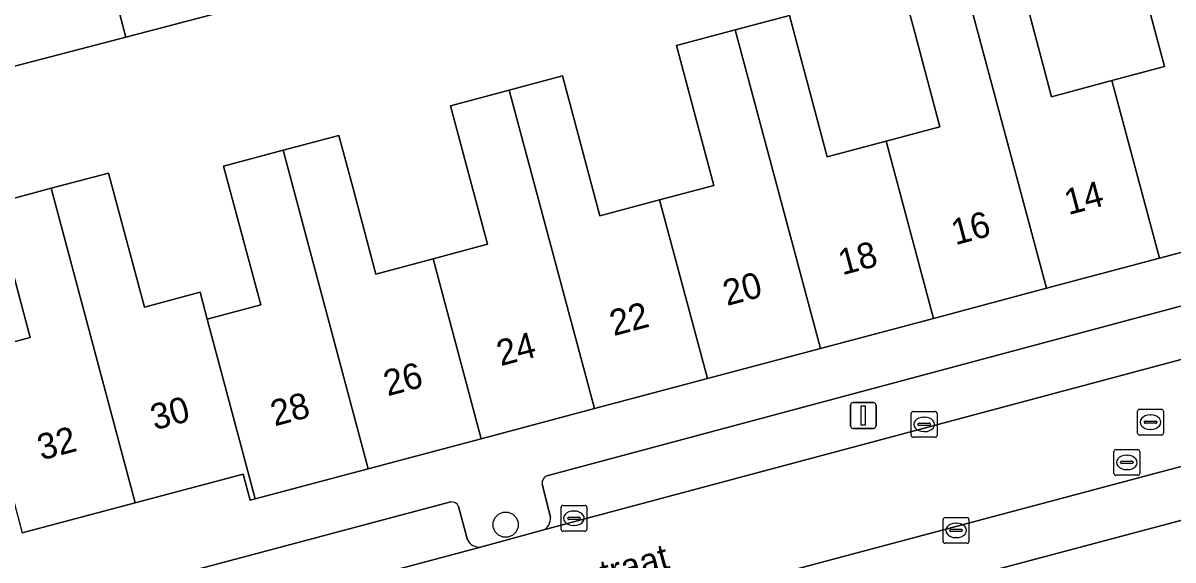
# Model space of a CAD drawing. Extents: x 162542 to 163147, y 380779 to 381521.
# Drawn here: x 163027.86 to 163072.46, y 381132.04 to 381152.86 of the extents above; entities that cross this region are included whole.
import ezdxf

# ---------------------------------------------------------------- set-up
doc = ezdxf.new("R2010")
doc.units = 0
for name, color, linetype in [('IMGEO_Boom', 7, 'Continuous'), ('IMGEO_Erf', 7, 'Continuous'), ('IMGEO_Kolk', 7, 'Continuous'), ('IMGEO_Lichtmast', 7, 'Continuous'), ('IMGEO_Openbare_ruimte_label', 7, 'Continuous'), ('IMGEO_Pand', 7, 'Continuous'), ('IMGEO_Pand_nummerreeks', 7, 'Continuous'), ('IMGEO_Parkeervlak_open', 7, 'Continuous'), ('IMGEO_Rijbaan_lokaal_open', 7, 'Continuous'), ('IMGEO_Rioolput', 7, 'Continuous'), ('IMGEO_Voetpad_open', 7, 'Continuous')]:
    doc.layers.add(name, color=color, linetype=linetype)

msp = doc.modelspace()

# ---------------------------------------------------------------- linework, layer by layer
at = {"layer": 'IMGEO_Boom'}
msp.add_circle((163046.58, 381133.413), 0.489, dxfattribs=at)
at = {"layer": 'IMGEO_Erf'}
for points in [[(163066.786, 381153.608), (163067.749, 381150.006), (163070.09, 381150.632), (163072.129, 381151.178), (163071.159, 381154.804)], [(163026.754, 381145.87), (163028.956, 381146.456), (163031.181, 381147.048), (163031.644, 381145.316), (163032.572, 381141.847), (163034.729, 381142.423), (163035.008, 381141.379), (163037.081, 381141.933), (163036.143, 381145.442), (163035.642, 381147.317), (163037.951, 381147.932), (163040.113, 381148.507), (163040.613, 381146.638), (163041.551, 381143.13), (163043.771, 381143.723), (163045.877, 381144.286), (163044.946, 381147.765), (163044.439, 381149.659), (163046.716, 381150.265), (163048.778, 381150.814), (163049.283, 381148.925), (163050.229, 381145.385), (163052.55, 381146.006), (163054.651, 381146.568), (163053.682, 381150.193), (163053.201, 381151.992), (163055.481, 381152.599), (163057.58, 381153.158), (163058.06, 381151.364), (163059.048, 381147.672), (163061.33, 381148.282), (163063.421, 381148.841), (163062.456, 381152.449), (163061.955, 381154.323)], [(163036.247, 381153.463), (163031.845, 381152.311), (163027.444, 381151.16)], [(163025.965, 381140.087), (163028.145, 381140.67), (163027.219, 381144.132)]]:
    msp.add_lwpolyline(points, dxfattribs=at)
at = {"layer": 'IMGEO_Kolk'}
for p, q in [((163062.308, 381136.876), (163062.308, 381137.728)), ((163062.383, 381137.802), (163063.235, 381137.802)), ((163063.309, 381137.728), (163063.309, 381136.876)), ((163062.567, 381137.296), (163062.567, 381137.308)), ((163063.005, 381137.259), (163062.607, 381137.259)), ((163062.61, 381137.345), (163063.008, 381137.345)), ((163062.796, 381137.582), (163062.821, 381137.582)), ((163063.051, 381137.308), (163063.051, 381137.296)), ((163063.235, 381136.802), (163062.383, 381136.802)), ((163062.819, 381137.022), (163062.794, 381137.022)), ((163048.803, 381134.161), (163049.655, 381134.161)), ((163048.728, 381133.235), (163048.728, 381134.087)), ((163048.987, 381133.655), (163048.987, 381133.667)), ((163049.03, 381133.704), (163049.428, 381133.704)), ((163049.216, 381133.941), (163049.241, 381133.941)), ((163049.471, 381133.667), (163049.471, 381133.655)), ((163049.729, 381134.087), (163049.729, 381133.235)), ((163063.618, 381133.69), (163064.47, 381133.69)), ((163049.425, 381133.618), (163049.027, 381133.618)), ((163049.239, 381133.381), (163049.214, 381133.381)), ((163063.543, 381132.764), (163063.543, 381133.616)), ((163063.845, 381133.233), (163064.243, 381133.233)), ((163064.031, 381133.47), (163064.056, 381133.47)), ((163064.544, 381133.616), (163064.544, 381132.764)), ((163049.655, 381133.161), (163048.803, 381133.161)), ((163063.802, 381133.184), (163063.802, 381133.196)), ((163064.24, 381133.147), (163063.842, 381133.147)), ((163064.054, 381132.91), (163064.029, 381132.91)), ((163064.286, 381133.196), (163064.286, 381133.184)), ((163064.47, 381132.69), (163063.618, 381132.69))]:
    msp.add_line(p, q, dxfattribs=at)
for points in [[(163062.308, 381136.876), (163062.308, 381137.728)], [(163062.383, 381137.802), (163063.235, 381137.802)], [(163063.309, 381137.728), (163063.309, 381136.876)], [(163063.235, 381136.802), (163062.383, 381136.802)], [(163048.803, 381134.161), (163049.655, 381134.161)], [(163048.728, 381133.235), (163048.728, 381134.087)], [(163049.729, 381134.087), (163049.729, 381133.235)], [(163063.618, 381133.69), (163064.47, 381133.69)], [(163063.543, 381132.764), (163063.543, 381133.616)], [(163064.544, 381133.616), (163064.544, 381132.764)], [(163049.655, 381133.161), (163048.803, 381133.161)], [(163064.47, 381132.69), (163063.618, 381132.69)]]:
    msp.add_lwpolyline(points, dxfattribs=at)
for centre, radius, start, end in [((163062.385, 381137.726), 0.0765, 91.552, 178.448), ((163062.385, 381137.726), 0.0765, 91.552, 178.448), ((163063.233, 381137.726), 0.0765, 1.552, 88.448), ((163063.233, 381137.726), 0.0765, 1.552, 88.448), ((163062.607, 381137.305), 0.0403, 85.8775, 175.7526), ((163062.604, 381137.295), 0.0366, 178.938, 274.7102), ((163063.008, 381137.302), 0.043, 264.8664, 352.4533), ((163063.012, 381137.307), 0.0386, 1.7309, 96.639), ((163062.385, 381136.878), 0.0765, 181.552, 268.448), ((163062.385, 381136.878), 0.0765, 181.552, 268.448), ((163063.233, 381136.878), 0.0765, 271.552, 358.448), ((163063.233, 381136.878), 0.0765, 271.552, 358.448), ((163048.805, 381134.085), 0.0765, 91.552, 178.448), ((163048.805, 381134.085), 0.0765, 91.552, 178.448), ((163049.653, 381134.085), 0.0765, 1.552, 88.448), ((163049.653, 381134.085), 0.0765, 1.552, 88.448), ((163049.027, 381133.664), 0.0403, 85.8775, 175.7526), ((163049.432, 381133.666), 0.0386, 1.7309, 96.639), ((163063.62, 381133.614), 0.0765, 91.552, 178.448), ((163063.62, 381133.614), 0.0765, 91.552, 178.448), ((163064.468, 381133.614), 0.0765, 1.552, 88.448), ((163064.468, 381133.614), 0.0765, 1.552, 88.448), ((163048.805, 381133.237), 0.0765, 181.552, 268.448), ((163048.805, 381133.237), 0.0765, 181.552, 268.448), ((163049.024, 381133.654), 0.0366, 178.938, 274.7102), ((163049.428, 381133.661), 0.043, 264.8664, 352.4533), ((163049.653, 381133.237), 0.0765, 271.552, 358.448), ((163049.653, 381133.237), 0.0765, 271.552, 358.448), ((163063.842, 381133.193), 0.0403, 85.8775, 175.7526), ((163064.247, 381133.195), 0.0386, 1.7309, 96.639), ((163063.839, 381133.183), 0.0366, 178.938, 274.7102), ((163064.243, 381133.19), 0.043, 264.8664, 352.4533), ((163063.62, 381132.766), 0.0765, 181.552, 268.448), ((163063.62, 381132.766), 0.0765, 181.552, 268.448), ((163064.468, 381132.766), 0.0765, 271.552, 358.448), ((163064.468, 381132.766), 0.0765, 271.552, 358.448)]:
    msp.add_arc(centre, radius, start, end, dxfattribs=at)
for centre, major_axis, ratio, start_param, end_param in [((163062.795, 381137.302), (-0.387, 0.002), 0.722429, 4.712389, 7.853982), ((163062.82, 381137.302), (-0.39, 0.002), 0.717154, 1.570796, 4.712389), ((163049.215, 381133.661), (-0.387, 0.002), 0.722429, 4.712389, 7.853982), ((163049.24, 381133.661), (-0.39, 0.002), 0.717154, 1.570796, 4.712389), ((163064.03, 381133.19), (-0.387, 0.002), 0.722429, 4.712389, 7.853982), ((163064.055, 381133.19), (-0.39, 0.002), 0.717154, 1.570796, 4.712389)]:
    msp.add_ellipse(centre, major_axis=major_axis, ratio=ratio, start_param=start_param, end_param=end_param, dxfattribs=at)
at = {"layer": 'IMGEO_Lichtmast'}
for p, q in [((163060.051, 381138.146), (163060.841, 381138.146)), ((163060.841, 381138.146), (163060.051, 381138.146)), ((163059.951, 381137.246), (163059.951, 381138.046)), ((163059.951, 381138.046), (163059.951, 381137.246)), ((163060.941, 381138.046), (163060.941, 381137.246)), ((163060.941, 381137.246), (163060.941, 381138.046)), ((163060.841, 381137.146), (163060.051, 381137.146)), ((163060.051, 381137.146), (163060.841, 381137.146))]:
    msp.add_line(p, q, dxfattribs=at)
msp.add_lwpolyline([(163060.371, 381138.021), (163060.521, 381138.021), (163060.521, 381137.271), (163060.371, 381137.271), (163060.371, 381138.021)], dxfattribs=at)
for centre, start, end in [((163060.051, 381138.046), 90, 180), ((163060.051, 381138.046), 90, 180), ((163060.841, 381138.046), 0, 90), ((163060.841, 381138.046), 360, 90), ((163060.051, 381137.246), 180, 270), ((163060.051, 381137.246), 180, 270), ((163060.841, 381137.246), 270, 0), ((163060.841, 381137.246), 270, 0)]:
    msp.add_arc(centre, 0.1, start, end, dxfattribs=at)
at = {"layer": 'IMGEO_Pand'}
for points in [[(163073.011, 381157.266), (163070.667, 381156.642), (163071.159, 381154.804), (163072.129, 381151.178), (163070.09, 381150.632), (163071.932, 381143.746), (163076.315, 381144.912)], [(163031.035, 381155.407), (163031.845, 381152.311), (163036.247, 381153.463), (163035.437, 381156.559)], [(163031.035, 381155.407), (163026.633, 381154.256), (163027.142, 381152.321), (163027.444, 381151.16), (163031.845, 381152.311)], [(163070.09, 381150.632), (163067.749, 381150.006), (163066.786, 381153.608), (163066.287, 381155.476), (163064.245, 381154.932), (163067.55, 381142.579), (163071.932, 381143.746)], [(163061.33, 381148.282), (163063.168, 381141.413), (163067.55, 381142.579), (163064.245, 381154.932), (163061.955, 381154.323), (163062.456, 381152.449), (163063.421, 381148.841)], [(163055.481, 381152.599), (163058.784, 381140.246), (163063.168, 381141.413), (163061.33, 381148.282), (163059.048, 381147.672), (163058.06, 381151.364), (163057.58, 381153.158)], [(163055.481, 381152.599), (163053.201, 381151.992), (163053.682, 381150.193), (163054.651, 381146.568), (163052.55, 381146.006), (163054.402, 381139.08), (163058.784, 381140.246)], [(163050.02, 381137.914), (163054.402, 381139.08), (163052.55, 381146.006), (163050.229, 381145.385), (163049.283, 381148.925), (163048.778, 381150.814), (163046.716, 381150.265)], [(163050.02, 381137.914), (163046.716, 381150.265), (163044.439, 381149.659), (163044.946, 381147.765), (163045.877, 381144.286), (163043.771, 381143.723), (163045.636, 381136.747)], [(163041.254, 381135.58), (163045.636, 381136.747), (163043.771, 381143.723), (163041.551, 381143.13), (163040.613, 381146.638), (163040.113, 381148.507), (163037.951, 381147.932)], [(163037.951, 381147.932), (163035.642, 381147.317), (163036.143, 381145.442), (163037.081, 381141.933), (163035.008, 381141.379), (163036.872, 381134.414), (163041.254, 381135.58)], [(163035.008, 381141.379), (163034.729, 381142.423), (163032.572, 381141.847), (163031.644, 381145.316), (163031.181, 381147.048), (163028.956, 381146.456), (163032.218, 381134.261), (163036.402, 381135.376), (163036.672, 381134.361), (163036.872, 381134.414)], [(163027.836, 381133.094), (163032.218, 381134.261), (163028.956, 381146.456), (163026.754, 381145.87), (163027.219, 381144.132), (163028.145, 381140.67), (163025.965, 381140.087)]]:
    msp.add_lwpolyline(points, close=True, dxfattribs=at)
at = {"layer": 'IMGEO_Parkeervlak_open'}
for points in [[(163110.214, 381151.889), (163080.958, 381144.08), (163048.177, 381135.311)], [(163048.005, 381133.196), (163081.377, 381142.115), (163111.367, 381150.145)], [(163075.288, 381136.345), (163033.724, 381125.26)], [(163048, 381134.982), (163048.312, 381133.706)], [(163044.455, 381134.299), (163021.581, 381128.205), (163022.045, 381126.58), (163018.732, 381125.705), (163018.261, 381127.332), (162980.113, 381117.145), (162979.47, 381116.994), (162949.315, 381108.93)], [(163034.763, 381123.468), (163075.471, 381134.299)], [(163045.097, 381132.822), (163044.757, 381134.118)], [(163016.087, 381124.68), (163018.423, 381125.304), (163022.13, 381126.273), (163032.672, 381129.087), (163045.607, 381132.54)]]:
    msp.add_lwpolyline(points, dxfattribs=at)
for centre, radius, start, end in [((163048.286, 381135.04), 0.292, 111.8687, 191.5714), ((163044.476, 381133.992), 0.308, 24.1762, 93.9521), ((163047.849, 381133.637), 0.468, 289.4836, 8.4238), ((163045.576, 381133.086), 0.547, 208.8559, 273.2641)]:
    msp.add_arc(centre, radius, start, end, dxfattribs=at)
at = {"layer": 'IMGEO_Rijbaan_lokaal_open'}
msp.add_lwpolyline([(163119.067, 381151.283), (163118.242, 381151.494), (163117.487, 381151.634), (163116.736, 381151.578), (163111.367, 381150.145), (163081.377, 381142.115), (163048.005, 381133.196), (163045.607, 381132.54), (163032.672, 381129.087), (163033.724, 381125.26), (163075.288, 381136.345)], dxfattribs=at)
at = {"layer": 'IMGEO_Rioolput'}
for p, q in [((163071.086, 381136.962), (163071.086, 381137.814)), ((163071.161, 381137.888), (163072.013, 381137.888)), ((163072.087, 381137.814), (163072.087, 381136.962)), ((163071.345, 381137.382), (163071.345, 381137.394)), ((163071.783, 381137.345), (163071.385, 381137.345)), ((163071.388, 381137.431), (163071.786, 381137.431)), ((163071.574, 381137.668), (163071.599, 381137.668)), ((163071.829, 381137.394), (163071.829, 381137.382)), ((163072.013, 381136.888), (163071.161, 381136.888)), ((163071.597, 381137.108), (163071.572, 381137.108)), ((163070.167, 381135.4), (163070.167, 381136.252)), ((163070.242, 381136.326), (163071.094, 381136.326)), ((163070.655, 381136.106), (163070.68, 381136.106)), ((163071.168, 381136.252), (163071.168, 381135.4)), ((163070.426, 381135.82), (163070.426, 381135.832)), ((163070.864, 381135.783), (163070.466, 381135.783)), ((163070.469, 381135.869), (163070.867, 381135.869)), ((163070.678, 381135.546), (163070.653, 381135.546)), ((163070.91, 381135.832), (163070.91, 381135.82)), ((163071.094, 381135.326), (163070.242, 381135.326))]:
    msp.add_line(p, q, dxfattribs=at)
for points in [[(163071.086, 381136.962), (163071.086, 381137.814)], [(163071.161, 381137.888), (163072.013, 381137.888)], [(163072.087, 381137.814), (163072.087, 381136.962)], [(163072.013, 381136.888), (163071.161, 381136.888)], [(163070.167, 381135.4), (163070.167, 381136.252)], [(163070.242, 381136.326), (163071.094, 381136.326)], [(163071.168, 381136.252), (163071.168, 381135.4)], [(163071.094, 381135.326), (163070.242, 381135.326)]]:
    msp.add_lwpolyline(points, dxfattribs=at)
for centre, radius, start, end in [((163071.163, 381137.812), 0.0765, 91.552, 178.448), ((163071.163, 381137.812), 0.0765, 91.552, 178.448), ((163072.011, 381137.812), 0.0765, 1.552, 88.448), ((163072.011, 381137.812), 0.0765, 1.552, 88.448), ((163071.385, 381137.391), 0.0403, 85.8775, 175.7526), ((163071.382, 381137.381), 0.0366, 178.938, 274.7102), ((163071.786, 381137.388), 0.043, 264.8664, 352.4533), ((163071.79, 381137.393), 0.0386, 1.7309, 96.639), ((163071.163, 381136.964), 0.0765, 181.552, 268.448), ((163071.163, 381136.964), 0.0765, 181.552, 268.448), ((163072.011, 381136.964), 0.0765, 271.552, 358.448), ((163072.011, 381136.964), 0.0765, 271.552, 358.448), ((163070.244, 381136.25), 0.0765, 91.552, 178.448), ((163070.244, 381136.25), 0.0765, 91.552, 178.448), ((163071.092, 381136.25), 0.0765, 1.552, 88.448), ((163071.092, 381136.25), 0.0765, 1.552, 88.448), ((163070.466, 381135.829), 0.0403, 85.8775, 175.7526), ((163070.463, 381135.819), 0.0366, 178.938, 274.7102), ((163070.867, 381135.826), 0.043, 264.8664, 352.4533), ((163070.871, 381135.831), 0.0386, 1.7309, 96.639), ((163070.244, 381135.402), 0.0765, 181.552, 268.448), ((163070.244, 381135.402), 0.0765, 181.552, 268.448), ((163071.092, 381135.402), 0.0765, 271.552, 358.448), ((163071.092, 381135.402), 0.0765, 271.552, 358.448)]:
    msp.add_arc(centre, radius, start, end, dxfattribs=at)
for centre, major_axis, ratio, start_param, end_param in [((163071.573, 381137.388), (-0.387, 0.002), 0.722429, 4.712389, 7.853982), ((163071.598, 381137.388), (-0.39, 0.002), 0.717154, 1.570796, 4.712389), ((163070.654, 381135.826), (-0.387, 0.002), 0.722429, 4.712389, 7.853982), ((163070.679, 381135.826), (-0.39, 0.002), 0.717154, 1.570796, 4.712389)]:
    msp.add_ellipse(centre, major_axis=major_axis, ratio=ratio, start_param=start_param, end_param=end_param, dxfattribs=at)
at = {"layer": 'IMGEO_Voetpad_open'}
for points in [[(163110.193, 381153.917), (163096.544, 381150.299), (163094.842, 381149.844), (163093.876, 381149.586), (163089.463, 381148.412), (163085.081, 381147.245), (163080.698, 381146.079), (163076.315, 381144.912), (163071.932, 381143.746), (163067.55, 381142.579), (163063.168, 381141.413), (163058.784, 381140.246), (163054.402, 381139.08), (163050.02, 381137.914), (163045.636, 381136.747), (163041.254, 381135.58), (163036.872, 381134.414), (163036.672, 381134.361), (163036.402, 381135.376), (163032.218, 381134.261), (163027.836, 381133.094)], [(163048.177, 381135.311), (163080.958, 381144.08), (163110.214, 381151.889)], [(163048.312, 381133.706), (163048, 381134.982)], [(162949.315, 381108.93), (162979.47, 381116.994), (162980.113, 381117.145), (163018.261, 381127.332), (163017.941, 381128.521), (163021.215, 381129.455), (163021.581, 381128.205), (163044.455, 381134.299)], [(163075.471, 381134.299), (163034.763, 381123.468)], [(163044.757, 381134.118), (163045.097, 381132.822)], [(163045.607, 381132.54), (163048.005, 381133.196)]]:
    msp.add_lwpolyline(points, dxfattribs=at)
for centre, radius, start, end in [((163048.286, 381135.04), 0.292, 111.8687, 191.5714), ((163044.476, 381133.992), 0.308, 24.1762, 93.9521), ((163047.849, 381133.637), 0.468, 289.4836, 8.4238), ((163045.576, 381133.086), 0.547, 208.8559, 273.2641)]:
    msp.add_arc(centre, radius, start, end, dxfattribs=at)

# ---------------------------------------------------------------- texts
at = {"layer": 'IMGEO_Openbare_ruimte_label'}
msp.add_text('Edelweisstraat', height=1, rotation=15.3155, dxfattribs=at).set_placement((163044.598, 381129.431))
at = {"layer": 'IMGEO_Pand_nummerreeks'}
for s, rotation, p in [('14', 14.9039, (163068.4, 381145.414)), ('16', 14.9039, (163064.015, 381144.246)), ('18', 14.9039, (163059.633, 381143.08)), ('20', 14.9039, (163055.16, 381141.889)), ('22', 14.9039, (163050.769, 381140.721)), ('24', 14.9039, (163046.387, 381139.555)), ('26', 14.9039, (163042.002, 381138.388)), ('30', 14.9198, (163032.965, 381137.067)), ('28', 14.9026, (163037.62, 381137.221)), ('32', 14.9191, (163028.576, 381135.9))]:
    msp.add_text(s, height=1, rotation=rotation, dxfattribs=at).set_placement(p)

doc.saveas('drawing.dxf')
